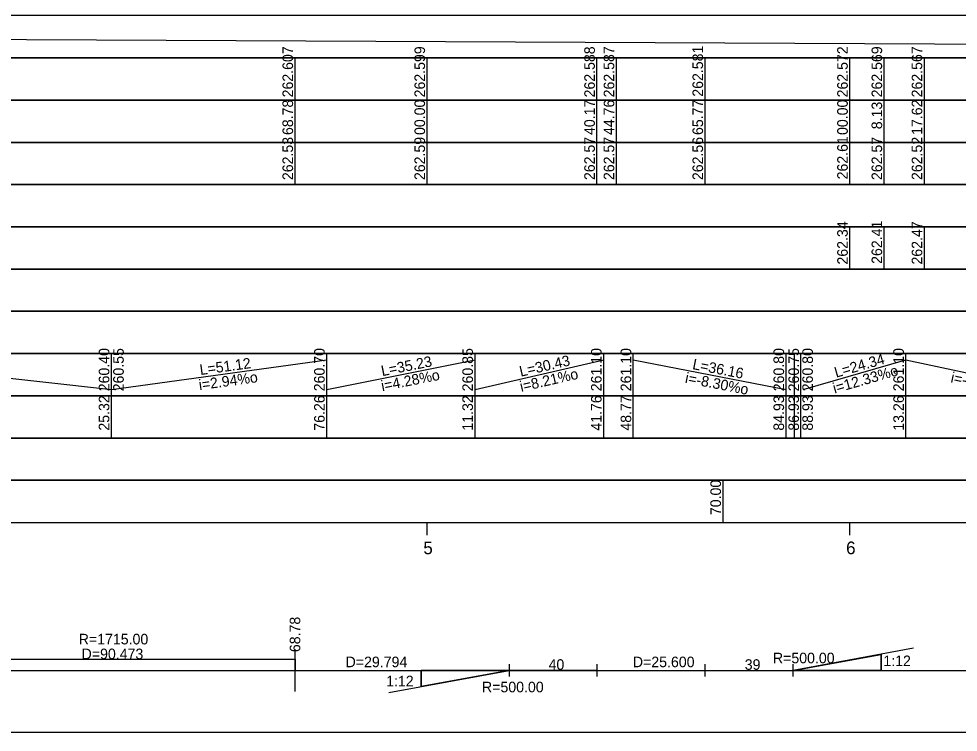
# Model space of a CAD drawing. Extents: x 6445630 to 6518227, y 5499240 to 5511716.
# Drawn here: x 6453434.6 to 6453656.8, y 5508061.6 to 5508230.5 of the extents above; entities that cross this region are included whole.
import ezdxf

# ---------------------------------------------------------------- set-up
doc = ezdxf.new("R2010")
doc.units = 0
for name, color, linetype in [('TOR_PROF-opisy pomocnicze', 7, 'Continuous'), ('TOR_PROF-rozjazdy', 7, 'Continuous'), ('TOR_PROF-tabelka-geometria T1', 7, 'Continuous'), ('TOR_PROF-tabelka-kilometracja', 7, 'Continuous'), ('TOR_PROF-tabelka-odleglosci T1', 7, 'Continuous'), ('TOR_PROF-tabelka-pochylenia proj T1', 7, 'Continuous'), ('TOR_PROF-tabelka-rodzaj rowu T1', 7, 'Continuous'), ('TOR_PROF-tabelka-rodzaj rurociagow T1', 7, 'Continuous'), ('TOR_PROF-tabelka-rowyT1', 7, 'Continuous'), ('TOR_PROF-tabelka-rurociagi T1', 7, 'Continuous'), ('TOR_PROF-tabelka-rzedne istn T1', 7, 'Continuous'), ('TOR_PROF-tabelka-rzedne proj T1', 7, 'Continuous'), ('TOR_PROF-tabelka-teren istniejacy T1', 7, 'Continuous'), ('TOR_PROF-tabelka-warstwa ochronna T1', 7, 'Continuous'), ('TOR_PROF-warstwa ochronna', 7, 'Continuous'), ('TOR_RAMKI-MASKA WYCIECIA', 7, 'Continuous')]:
    doc.layers.add(name, color=color, linetype=linetype)

msp = doc.modelspace()

# ---------------------------------------------------------------- linework, layer by layer
at = {"layer": 'TOR_PROF-rozjazdy'}
for p, q in [((6453646.23, 5508081.56), (6453617.78, 5508076.29)), ((6453522.13, 5508071.02), (6453550.58, 5508076.29)), ((6453529.78, 5508076.29), (6453550.58, 5508076.29)), ((6453550.58, 5508077.77), (6453550.58, 5508074.81)), ((6453571.38, 5508077.77), (6453571.38, 5508074.81)), ((6453596.98, 5508074.81), (6453596.98, 5508077.77)), ((6453617.78, 5508074.81), (6453617.78, 5508077.77)), ((6453638.58, 5508076.29), (6453617.78, 5508076.29))]:
    msp.add_line(p, q, dxfattribs=at)
for points in [[(6453596.98, 5508076.29), (6453617.78, 5508076.29), (6453638.58, 5508076.29), (6453638.58, 5508080.08), (6453617.78, 5508076.29)], [(6453617.78, 5508076.29), (6453638.58, 5508080.08), (6453638.58, 5508076.29)], [(6453550.58, 5508076.29), (6453529.78, 5508072.5), (6453529.78, 5508076.29)], [(6453571.38, 5508076.29), (6453550.58, 5508076.29), (6453529.78, 5508076.29), (6453529.78, 5508072.5), (6453550.58, 5508076.29)]]:
    msp.add_lwpolyline(points, dxfattribs=at)
at = {"layer": 'TOR_PROF-tabelka-geometria T1'}
for points in [[(6453499.99, 5508071.29), (6453499.99, 5508081.29)], [(6453409.52, 5508078.96), (6453499.99, 5508078.96), (6453499.99, 5508076.29), (6453928.41, 5508076.29), (6453928.41, 5508076.29), (6453958.41, 5508078.96), (6453958.41, 5508078.96), (6454009.48, 5508078.96), (6454009.48, 5508078.96), (6454039.48, 5508078.96), (6454039.48, 5508078.96), (6454233.84, 5508078.96), (6454233.84, 5508078.96), (6454263.84, 5508078.96), (6454263.84, 5508078.96), (6454293.84, 5508078.96), (6454293.84, 5508078.96), (6454323.84, 5508078.96), (6454323.84, 5508078.96), (6454455.78, 5508078.96), (6454455.78, 5508078.96), (6454485.78, 5508078.96), (6454485.78, 5508078.96), (6454570.54, 5508078.96)], [(6452331.21, 5508076.29), (6454631.21, 5508076.29)]]:
    msp.add_lwpolyline(points, dxfattribs=at)
at = {"layer": 'TOR_PROF-tabelka-kilometracja'}
for points in [[(6453531.21, 5508108.29), (6453531.21, 5508111.29)], [(6453631.21, 5508108.29), (6453631.21, 5508111.29)]]:
    msp.add_lwpolyline(points, dxfattribs=at)
at = {"layer": 'TOR_PROF-tabelka-odleglosci T1'}
msp.add_lwpolyline([(6452331.21, 5508201.29), (6454631.21, 5508201.29), (6454631.21, 5508211.29), (6452331.21, 5508211.29)], close=True, dxfattribs=at)
for points in [[(6453499.99, 5508201.29), (6453499.99, 5508211.29)], [(6453531.21, 5508201.29), (6453531.21, 5508211.29)], [(6453571.38, 5508201.29), (6453571.38, 5508211.29)], [(6453575.97, 5508201.29), (6453575.97, 5508211.29)], [(6453596.98, 5508201.29), (6453596.98, 5508211.29)], [(6453631.21, 5508201.29), (6453631.21, 5508211.29)], [(6453639.34, 5508201.29), (6453639.34, 5508211.29)], [(6453648.83, 5508201.29), (6453648.83, 5508211.29)]]:
    msp.add_lwpolyline(points, dxfattribs=at)
at = {"layer": 'TOR_PROF-tabelka-pochylenia proj T1'}
msp.add_lwpolyline([(6452331.21, 5508221.29), (6454631.21, 5508221.29), (6454631.21, 5508231.29), (6452331.21, 5508231.29)], close=True, dxfattribs=at)
msp.add_lwpolyline([(6452560.71, 5508229.79), (6454031.21, 5508222.79)], dxfattribs=at)
at = {"layer": 'TOR_PROF-tabelka-rodzaj rowu T1'}
for points in [[(6452331.21, 5508151.29), (6454631.21, 5508151.29), (6454631.21, 5508161.29), (6452331.21, 5508161.29)], [(6452331.21, 5508131.29), (6454631.21, 5508131.29), (6454631.21, 5508141.29), (6452331.21, 5508141.29)], [(6452331.21, 5508131.29), (6454631.21, 5508131.29), (6454631.21, 5508141.29), (6452331.21, 5508141.29)]]:
    msp.add_lwpolyline(points, close=True, dxfattribs=at)
for points in [[(6453456.53, 5508131.29), (6453456.53, 5508141.29)], [(6453507.47, 5508131.29), (6453507.47, 5508141.29)], [(6453542.54, 5508131.29), (6453542.54, 5508141.29)], [(6453572.97, 5508131.29), (6453572.97, 5508141.29)], [(6453579.98, 5508131.29), (6453579.98, 5508141.29)], [(6453616.14, 5508131.29), (6453616.14, 5508141.29)], [(6453618.14, 5508131.29), (6453618.14, 5508141.29)], [(6453619.64, 5508131.29), (6453619.64, 5508141.29)], [(6453644.48, 5508131.29), (6453644.48, 5508141.29)]]:
    msp.add_lwpolyline(points, dxfattribs=at)
at = {"layer": 'TOR_PROF-tabelka-rowyT1'}
msp.add_lwpolyline([(6452331.21, 5508161.29), (6454631.21, 5508161.29), (6454631.21, 5508171.29), (6452331.21, 5508171.29)], close=True, dxfattribs=at)
at = {"layer": 'TOR_PROF-tabelka-rurociagi T1'}
msp.add_lwpolyline([(6452331.21, 5508141.29), (6454631.21, 5508141.29), (6454631.21, 5508151.29), (6452331.21, 5508151.29)], close=True, dxfattribs=at)
msp.add_lwpolyline([(6452331.21, 5508141.29), (6454631.21, 5508141.29), (6454631.21, 5508151.29), (6452331.21, 5508151.29)], close=True, dxfattribs=at)
for points in [[(6453393.65, 5508149.79), (6453456.53, 5508142.79)], [(6453456.53, 5508141.29), (6453456.53, 5508151.29)], [(6453456.53, 5508142.79), (6453507.47, 5508149.79)], [(6453507.47, 5508141.29), (6453507.47, 5508151.29)], [(6453507.47, 5508142.79), (6453542.54, 5508149.79)], [(6453542.54, 5508141.29), (6453542.54, 5508151.29)], [(6453542.54, 5508142.79), (6453572.97, 5508149.79)], [(6453572.97, 5508141.29), (6453572.97, 5508151.29)], [(6453579.98, 5508141.29), (6453579.98, 5508151.29)], [(6453579.98, 5508149.79), (6453616.14, 5508142.79)], [(6453616.14, 5508141.29), (6453616.14, 5508151.29)], [(6453618.14, 5508141.29), (6453618.14, 5508151.29)], [(6453619.64, 5508141.29), (6453619.64, 5508151.29)], [(6453620.14, 5508142.79), (6453644.48, 5508149.79)], [(6453644.48, 5508141.29), (6453644.48, 5508151.29)], [(6453644.48, 5508149.79), (6453677.38, 5508142.79)]]:
    msp.add_lwpolyline(points, dxfattribs=at)
at = {"layer": 'TOR_PROF-tabelka-rzedne istn T1'}
msp.add_lwpolyline([(6452331.21, 5508191.29), (6454631.21, 5508191.29), (6454631.21, 5508201.29), (6452331.21, 5508201.29)], close=True, dxfattribs=at)
for points in [[(6453499.99, 5508191.29), (6453499.99, 5508201.29)], [(6453531.21, 5508191.29), (6453531.21, 5508201.29)], [(6453571.38, 5508191.29), (6453571.38, 5508201.29)], [(6453571.38, 5508191.29), (6453571.38, 5508201.29)], [(6453575.97, 5508191.29), (6453575.97, 5508201.29)], [(6453596.98, 5508191.29), (6453596.98, 5508201.29)], [(6453596.98, 5508191.29), (6453596.98, 5508201.29)], [(6453631.21, 5508191.29), (6453631.21, 5508201.29)], [(6453639.34, 5508191.29), (6453639.34, 5508201.29)], [(6453648.83, 5508191.29), (6453648.83, 5508201.29)]]:
    msp.add_lwpolyline(points, dxfattribs=at)
at = {"layer": 'TOR_PROF-tabelka-rzedne proj T1'}
msp.add_lwpolyline([(6452331.21, 5508211.29), (6454631.21, 5508211.29), (6454631.21, 5508221.29), (6452331.21, 5508221.29)], close=True, dxfattribs=at)
for points in [[(6453499.99, 5508211.29), (6453499.99, 5508221.29)], [(6453531.21, 5508211.29), (6453531.21, 5508221.29)], [(6453571.38, 5508211.29), (6453571.38, 5508221.29)], [(6453575.97, 5508211.29), (6453575.97, 5508221.29)], [(6453596.98, 5508211.29), (6453596.98, 5508221.29)], [(6453631.21, 5508211.29), (6453631.21, 5508221.29)], [(6453639.34, 5508211.29), (6453639.34, 5508221.29)], [(6453648.83, 5508211.29), (6453648.83, 5508221.29)]]:
    msp.add_lwpolyline(points, dxfattribs=at)
at = {"layer": 'TOR_PROF-tabelka-teren istniejacy T1'}
for points in [[(6452331.21, 5508181.29), (6454631.21, 5508181.29), (6454631.21, 5508191.29), (6452331.21, 5508191.29)], [(6452331.21, 5508171.29), (6454631.21, 5508171.29), (6454631.21, 5508181.29), (6452331.21, 5508181.29)], [(6452331.21, 5508171.29), (6454631.21, 5508171.29), (6454631.21, 5508181.29), (6452331.21, 5508181.29)]]:
    msp.add_lwpolyline(points, close=True, dxfattribs=at)
for points in [[(6453631.21, 5508171.29), (6453631.21, 5508181.29)], [(6453631.21, 5508171.29), (6453631.21, 5508181.29)], [(6453631.21, 5508171.29), (6453631.21, 5508181.29)], [(6453631.21, 5508171.29), (6453631.21, 5508181.29)], [(6453639.34, 5508171.29), (6453639.34, 5508181.29)], [(6453639.34, 5508171.29), (6453639.34, 5508181.29)], [(6453639.34, 5508171.29), (6453639.34, 5508181.29)], [(6453639.34, 5508171.29), (6453639.34, 5508181.29)], [(6453639.34, 5508171.29), (6453639.34, 5508181.29)], [(6453639.34, 5508171.29), (6453639.34, 5508181.29)], [(6453639.34, 5508171.29), (6453639.34, 5508181.29)], [(6453639.34, 5508171.29), (6453639.34, 5508181.29)], [(6453648.83, 5508171.29), (6453648.83, 5508181.29)], [(6453648.83, 5508171.29), (6453648.83, 5508181.29)], [(6453648.83, 5508171.29), (6453648.83, 5508181.29)], [(6453648.83, 5508171.29), (6453648.83, 5508181.29)], [(6453648.83, 5508171.29), (6453648.83, 5508181.29)], [(6453648.83, 5508171.29), (6453648.83, 5508181.29)], [(6453648.83, 5508171.29), (6453648.83, 5508181.29)], [(6453648.83, 5508171.29), (6453648.83, 5508181.29)], [(6453648.83, 5508171.29), (6453648.83, 5508181.29)], [(6453648.83, 5508171.29), (6453648.83, 5508181.29)], [(6453648.83, 5508171.29), (6453648.83, 5508181.29)], [(6453648.83, 5508171.29), (6453648.83, 5508181.29)], [(6453648.83, 5508171.29), (6453648.83, 5508181.29)], [(6453648.83, 5508171.29), (6453648.83, 5508181.29)], [(6453648.83, 5508171.29), (6453648.83, 5508181.29)], [(6453648.83, 5508171.29), (6453648.83, 5508181.29)]]:
    msp.add_lwpolyline(points, dxfattribs=at)
at = {"layer": 'TOR_PROF-tabelka-warstwa ochronna T1'}
msp.add_lwpolyline([(6452331.21, 5508121.29), (6454631.21, 5508121.29), (6454631.21, 5508131.29), (6452331.21, 5508131.29)], close=True, dxfattribs=at)
at = {"layer": 'TOR_PROF-warstwa ochronna'}
msp.add_lwpolyline([(6452331.21, 5508111.29), (6454631.21, 5508111.29), (6454631.21, 5508121.29), (6452331.21, 5508121.29)], close=True, dxfattribs=at)
msp.add_lwpolyline([(6453601.21, 5508111.29), (6453601.21, 5508121.29)], dxfattribs=at)
at = {"layer": 'TOR_RAMKI-MASKA WYCIECIA'}
msp.add_lwpolyline([(6452261.34, 5508061.65), (6454661.34, 5508061.65), (6454661.34, 5508348.65), (6452261.34, 5508348.65)], close=True, dxfattribs=at)

# ---------------------------------------------------------------- texts
at = {"layer": 'TOR_PROF-opisy pomocnicze'}
msp.add_text('68.78', height=2.5, rotation=90, dxfattribs=at).set_placement((6453501.19, 5508080.61))
at = {"layer": 'TOR_PROF-rozjazdy'}
for s, p in [('R=500.00', (6453613, 5508077.97)), ('39', (6453606.34, 5508076.42)), ('1:12', (6453639.13, 5508077.3))]:
    msp.add_text(s, height=2.5, rotation=360, dxfattribs=at).set_placement(p)
for s, p in [('40', (6453559.94, 5508076.42)), ('1:12', (6453521.51, 5508072.51)), ('R=500.00', (6453544.18, 5508071.1))]:
    msp.add_text(s, height=2.5, dxfattribs=at).set_placement(p)
at = {"layer": 'TOR_PROF-tabelka-geometria T1'}
for s, p in [('R=1715.00', (6453448.79, 5508082.44)), ('D=90.473', (6453449.47, 5508078.94)), ('D=29.794', (6453511.92, 5508077.04)), ('D=25.600', (6453579.87, 5508077.04))]:
    msp.add_text(s, height=2.5, dxfattribs=at).set_placement(p)
at = {"layer": 'TOR_PROF-tabelka-kilometracja'}
for s, p in [('5', (6453530.31, 5508103.79)), ('6', (6453630.32, 5508103.79))]:
    msp.add_text(s, height=3, dxfattribs=at).set_placement(p)
at = {"layer": 'TOR_PROF-tabelka-odleglosci T1'}
for s, p in [('68.78', (6453499.49, 5508203.02)), ('00.00', (6453530.71, 5508203.03)), ('40.17', (6453570.88, 5508203.03)), ('44.76', (6453575.47, 5508203.02)), ('65.77', (6453596.48, 5508203.03)), ('00.00', (6453630.71, 5508203.03)), ('8.13', (6453638.84, 5508204.39)), ('17.62', (6453648.33, 5508203.05))]:
    msp.add_text(s, height=2.5, rotation=90, dxfattribs=at).set_placement(p)
at = {"layer": 'TOR_PROF-tabelka-rodzaj rurociagow T1'}
for s, p in [('25.32', (6453456.03, 5508133.04)), ('76.26', (6453506.97, 5508133.03)), ('11.32', (6453542.04, 5508133.04)), ('41.76', (6453572.47, 5508133.03)), ('48.77', (6453579.48, 5508133.04)), ('84.93', (6453615.64, 5508133.03)), ('86.93', (6453619.17, 5508133.03)), ('88.93', (6453622.46, 5508133.03)), ('13.26', (6453643.98, 5508133.03))]:
    msp.add_text(s, height=2.5, rotation=90, dxfattribs=at).set_placement(p)
at = {"layer": 'TOR_PROF-tabelka-rurociagi T1'}
for s, rotation, p in [('260.40', 90, (6453456.03, 5508142.36)), ('260.55', 90, (6453459.44, 5508142.35)), ('260.70', 90, (6453506.97, 5508142.36)), ('260.85', 90, (6453542.04, 5508142.35)), ('261.10', 90, (6453572.47, 5508142.36)), ('261.10', 90, (6453579.48, 5508142.36)), ('260.80', 90, (6453615.64, 5508142.36)), ('260.75', 90, (6453619.17, 5508142.35)), ('260.80', 90, (6453622.46, 5508142.36)), ('261.10', 90, (6453643.98, 5508142.36)), ('L=51.12', 7.8249, (6453477.58, 5508146.19)), ('L=35.23', 11.289, (6453520.59, 5508145.92)), ('L=30.43', 12.9534, (6453553.35, 5508145.79)), ('L=36.16', 349.0437, (6453593.83, 5508147.62)), ('L=24.34', 16.0458, (6453627.95, 5508145.56)), ('i=4.28%o', 11.289, (6453520.59, 5508142.35)), ('i=8.21%o', 12.9534, (6453553.46, 5508142.22)), ('i=12.33%o', 16.0458, (6453627.59, 5508141.81)), ('i=-9.12%o', 347.9881, (6453654.92, 5508144.5)), ('i=2.94%o', 7.8249, (6453477.36, 5508142.62)), ('i=-8.30%o', 349.0437, (6453592.09, 5508144.39))]:
    msp.add_text(s, height=2.5, rotation=rotation, dxfattribs=at).set_placement(p)
at = {"layer": 'TOR_PROF-tabelka-rzedne istn T1'}
for s, p in [('262.61', (6453630.71, 5508192.52)), ('262.53', (6453499.49, 5508192.35)), ('262.59', (6453530.71, 5508192.36)), ('262.57', (6453570.88, 5508192.36)), ('262.57', (6453575.47, 5508192.36)), ('262.56', (6453596.48, 5508192.35)), ('262.57', (6453638.84, 5508192.36)), ('262.52', (6453648.33, 5508192.36))]:
    msp.add_text(s, height=2.5, rotation=90, dxfattribs=at).set_placement(p)
at = {"layer": 'TOR_PROF-tabelka-rzedne proj T1'}
for s, p in [('262.607', (6453499.49, 5508211.93)), ('262.599', (6453530.71, 5508211.93)), ('262.588', (6453570.88, 5508211.92)), ('262.587', (6453575.47, 5508211.93)), ('262.581', (6453596.48, 5508212.09)), ('262.572', (6453630.71, 5508211.93)), ('262.569', (6453638.84, 5508211.93)), ('262.567', (6453648.33, 5508211.93))]:
    msp.add_text(s, height=2.5, rotation=90, dxfattribs=at).set_placement(p)
at = {"layer": 'TOR_PROF-tabelka-teren istniejacy T1'}
for s, p in [('262.41', (6453638.84, 5508172.52)), ('262.34', (6453630.71, 5508172.36)), ('262.47', (6453648.33, 5508172.36))]:
    msp.add_text(s, height=2.5, rotation=90, dxfattribs=at).set_placement(p)
at = {"layer": 'TOR_PROF-warstwa ochronna'}
msp.add_text('70.00', height=2.5, rotation=90, dxfattribs=at).set_placement((6453600.71, 5508113.04))

doc.saveas('drawing.dxf')
